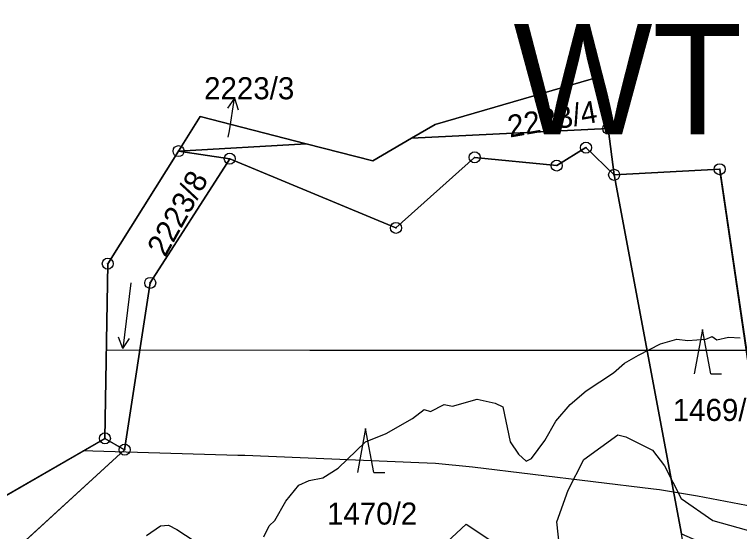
# Model space of a CAD drawing. Extents: x -706130 to -698555, y -971544 to -967260.
# Drawn here: x -705403.1 to -705337.3, y -969708.8 to -969661.9 of the extents above; entities that cross this region are included whole.
import ezdxf

# ---------------------------------------------------------------- set-up
doc = ezdxf.new("R2010")
doc.units = 0
for name, color, linetype in [('BPEJ hranice S', 7, 'Continuous'), ('Hluková izofona', 7, 'Continuous'), ('Hranice řešeného území', 7, 'Continuous'), ('KN_Hranice obce', 7, 'Continuous'), ('KN_Hranice_katastrální území', 7, 'Continuous'), ('KN_Hranice_parcel', 7, 'Continuous'), ('KN_Parcelni cisla', 7, 'Continuous'), ('KN_Parcelni cisla_sipky', 7, 'Continuous'), ('KN_Polygon parcely', 7, 'Continuous'), ('KN_POZEMKY_10_LESNI POZEMEK', 7, 'Continuous'), ('KN_POZEMKY_11_VODNI_PLOCHA', 7, 'Continuous'), ('KN_VYUZITI_07_vodni plocha_tok prirozeny', 7, 'Continuous'), ('KN_VYUZITI_11_vodni plocha_zamokrena plocha', 7, 'Continuous'), ('KN_Značky bodu BP', 7, 'Continuous'), ('KN_Značky kultur', 7, 'Continuous'), ('OP dráhy', 7, 'Continuous'), ('Plochy lesní všeobecné S', 7, 'Continuous'), ('Plochy smíšené nezastavěného území všeobecné S', 7, 'Continuous'), ('Plochy vodní a vodnich toku S', 7, 'Continuous'), ('Povodi vodniho toku S', 7, 'Continuous'), ('Regulační bloky v krajině S', 7, 'Continuous'), ('Regulační bloky v krajině S  TIS', 7, 'Continuous'), ('Regulační kódy v krajině S', 7, 'Continuous'), ('Regulační kódy v krajině S  TIS', 7, 'Continuous'), ('Záplavové území stanovene S', 7, 'Continuous'), ('Záplavového území_aktivní zóna S', 7, 'Continuous')]:
    doc.layers.add(name, color=color, linetype=linetype)

msp = doc.modelspace()

# ---------------------------------------------------------------- linework, layer by layer
at = {"layer": 'BPEJ hranice S'}
for p, q in [((-705349.86, -969667.46), (-705364.95, -969671.85)), ((-705349.24, -969672.22), (-705349.86, -969667.46)), ((-705348.799, -969675.64), (-705349.24, -969672.22)), ((-705336.039, -969696.773), (-705339.076, -969676.201))]:
    msp.add_line(p, q, dxfattribs=at)
for points in [[(-705251.79, -969638.75), (-705269.21, -969664.29), (-705276.5, -969668.4), (-705335.33, -969701.58), (-705339.12, -969675.9), (-705348.7, -969676.41), (-705349.24, -969672.22), (-705349.86, -969667.46), (-705364.95, -969671.85), (-705367.1, -969673.1), (-705370.6, -969675.13), (-705376.64, -969673.59), (-705386.26, -969671.13), (-705388.23, -969674.26), (-705394.65, -969684.47), (-705394.91, -969700.31), (-705409.21, -969708.55)], [(-705386.26, -969671.13), (-705388.23, -969674.26), (-705394.65, -969684.47), (-705394.91, -969700.31), (-705409.21, -969708.55)], [(-705364.95, -969671.85), (-705367.1, -969673.1), (-705370.6, -969675.13), (-705376.64, -969673.59), (-705386.26, -969671.13)], [(-705348.772, -969675.852), (-705348.772, -969675.852), (-705348.799, -969675.64)], [(-705347.509, -969676.347), (-705348.7, -969676.41), (-705348.772, -969675.852)], [(-705339.076, -969676.201), (-705339.076, -969676.201), (-705339.12, -969675.9), (-705347.508, -969676.347), (-705347.509, -969676.347)]]:
    msp.add_lwpolyline(points, dxfattribs=at)
at = {"layer": 'Hluková izofona'}
msp.add_lwpolyline([(-705394.778, -969692.285), (-705376.316, -969692.314), (-705336.7, -969692.298)], dxfattribs=at)
at = {"layer": 'Hranice řešeného území'}
msp.add_lwpolyline([(-705409.21, -969708.55), (-705394.91, -969700.31), (-705394.65, -969684.47), (-705388.23, -969674.26), (-705386.26, -969671.13), (-705376.64, -969673.59), (-705370.6, -969675.13), (-705367.1, -969673.1), (-705364.95, -969671.85), (-705349.86, -969667.46), (-705349.24, -969672.22), (-705348.7, -969676.41), (-705339.12, -969675.9), (-705335.33, -969701.58), (-705276.5, -969668.4), (-705269.21, -969664.29), (-705251.79, -969638.75)], dxfattribs=at)
at = {"layer": 'KN_Hranice obce'}
msp.add_lwpolyline([(-705251.79, -969638.75), (-705269.21, -969664.29), (-705276.5, -969668.4), (-705335.33, -969701.58), (-705339.12, -969675.9), (-705348.7, -969676.41), (-705349.24, -969672.22), (-705349.86, -969667.46), (-705364.95, -969671.85), (-705367.1, -969673.1), (-705370.6, -969675.13), (-705376.64, -969673.59), (-705386.26, -969671.13), (-705388.23, -969674.26), (-705394.65, -969684.47), (-705394.91, -969700.31), (-705409.21, -969708.55)], dxfattribs=at)
at = {"layer": 'KN_Hranice_katastrální území'}
msp.add_lwpolyline([(-705251.79, -969638.75), (-705269.21, -969664.29), (-705276.5, -969668.4), (-705335.33, -969701.58), (-705339.12, -969675.9), (-705348.7, -969676.41), (-705349.24, -969672.22), (-705349.86, -969667.46), (-705364.95, -969671.85), (-705367.1, -969673.1), (-705370.6, -969675.13), (-705376.64, -969673.59), (-705386.26, -969671.13), (-705388.23, -969674.26), (-705394.65, -969684.47), (-705394.91, -969700.31), (-705409.21, -969708.55)], dxfattribs=at)
at = {"layer": 'KN_Hranice_parcel'}
for p, q in [((-705349.24, -969672.22), (-705367.1, -969673.1)), ((-705348.7, -969676.41), (-705349.24, -969672.22)), ((-705376.64, -969673.59), (-705388.23, -969674.26)), ((-705348.7, -969676.41), (-705342.6, -969708.96)), ((-705393.12, -969701.34), (-705394.91, -969700.31))]:
    msp.add_line(p, q, dxfattribs=at)
for points in [[(-705349.24, -969672.22), (-705349.86, -969667.46), (-705364.95, -969671.85), (-705367.1, -969673.1)], [(-705376.64, -969673.59), (-705386.26, -969671.13), (-705388.23, -969674.26)], [(-705367.1, -969673.1), (-705370.6, -969675.13), (-705376.64, -969673.59)], [(-705348.7, -969676.41), (-705351.26, -969673.94), (-705353.91, -969675.57), (-705361.36, -969674.83), (-705368.5, -969681.22), (-705383.58, -969674.95), (-705390.8, -969686.21), (-705393.12, -969701.34)], [(-705388.23, -969674.26), (-705394.65, -969684.47), (-705394.91, -969700.31)], [(-705335.33, -969701.58), (-705339.12, -969675.9), (-705348.7, -969676.41)], [(-705394.91, -969700.31), (-705409.21, -969708.55), (-705416.34, -969715.85), (-705414.68, -969722.18), (-705418.11, -969727.21), (-705421.64, -969728.15), (-705430.74, -969724.99), (-705444.96, -969723.57), (-705457.73, -969712.8), (-705467.36, -969711.61), (-705472.98, -969705.62), (-705470.63, -969699.73)], [(-705393.12, -969701.34), (-705408.55, -969715.44), (-705415.03, -969730.27)]]:
    msp.add_lwpolyline(points, dxfattribs=at)
at = {"layer": 'KN_Parcelni cisla_sipky'}
for p, q in [((-705383.141, -969669.446), (-705383.792, -969670.357)), ((-705383.61, -969672.41), (-705383.141, -969669.446)), ((-705383.141, -969669.446), (-705382.803, -969670.513)), ((-705383.71, -969673), (-705383.61, -969672.41))]:
    msp.add_line(p, q, dxfattribs=at)
at = {"layer": 'KN_Polygon parcely'}
for points in [[(-705364.95, -969671.85), (-705367.1, -969673.1), (-705349.24, -969672.22), (-705349.86, -969667.46)], [(-705386.26, -969671.13), (-705388.23, -969674.26), (-705376.64, -969673.59)], [(-705388.23, -969674.26), (-705394.65, -969684.47), (-705394.91, -969700.31), (-705393.12, -969701.34), (-705390.8, -969686.21), (-705383.58, -969674.95), (-705368.5, -969681.22), (-705361.36, -969674.83), (-705353.91, -969675.57), (-705351.26, -969673.94), (-705348.7, -969676.41), (-705349.24, -969672.22), (-705367.1, -969673.1), (-705370.6, -969675.13), (-705376.64, -969673.59)], [(-705351.26, -969673.94), (-705353.91, -969675.57), (-705361.36, -969674.83), (-705368.5, -969681.22), (-705383.58, -969674.95), (-705390.8, -969686.21), (-705393.12, -969701.34), (-705408.55, -969715.44), (-705415.03, -969730.27), (-705414.95, -969734.18), (-705399.18, -969734.86), (-705363.17, -969725.53), (-705342.25, -969710.83), (-705342.6, -969708.96), (-705348.7, -969676.41)], [(-705315.16, -969723.4), (-705308, -969714.84), (-705335.33, -969701.58), (-705339.12, -969675.9), (-705348.7, -969676.41), (-705342.6, -969708.96), (-705326.56, -969715.99)], [(-705472.98, -969705.62), (-705470.63, -969699.73), (-705474.68, -969699.01), (-705473.18, -969700.26), (-705475.06, -969706.44), (-705467.8, -969714.27), (-705458.77, -969716.15), (-705445.56, -969725.27), (-705431.25, -969727.25), (-705421.45, -969731.5), (-705415.03, -969730.27), (-705408.55, -969715.44), (-705393.12, -969701.34), (-705394.91, -969700.31), (-705409.21, -969708.55), (-705416.34, -969715.85), (-705414.68, -969722.18), (-705418.11, -969727.21), (-705421.64, -969728.15), (-705430.74, -969724.99), (-705444.96, -969723.57), (-705457.73, -969712.8), (-705467.36, -969711.61)]]:
    msp.add_lwpolyline(points, close=True, dxfattribs=at)
at = {"layer": 'KN_POZEMKY_10_LESNI POZEMEK'}
for p, q in [((-705353.91, -969675.57), (-705351.26, -969673.94)), ((-705351.26, -969673.94), (-705348.7, -969676.41)), ((-705390.8, -969686.21), (-705383.58, -969674.95)), ((-705383.58, -969674.95), (-705368.5, -969681.22)), ((-705368.5, -969681.22), (-705361.36, -969674.83)), ((-705361.36, -969674.83), (-705353.91, -969675.57)), ((-705348.7, -969676.41), (-705339.12, -969675.9)), ((-705339.12, -969675.9), (-705335.33, -969701.58)), ((-705342.6, -969708.96), (-705348.7, -969676.41)), ((-705348.7, -969676.41), (-705342.6, -969708.96)), ((-705393.12, -969701.34), (-705390.8, -969686.21)), ((-705408.55, -969715.44), (-705393.12, -969701.34))]:
    msp.add_line(p, q, dxfattribs=at)
at = {"layer": 'KN_POZEMKY_11_VODNI_PLOCHA'}
for p, q in [((-705364.95, -969671.85), (-705349.86, -969667.46)), ((-705349.86, -969667.46), (-705349.24, -969672.22)), ((-705388.23, -969674.26), (-705386.26, -969671.13)), ((-705386.26, -969671.13), (-705376.64, -969673.59)), ((-705367.1, -969673.1), (-705364.95, -969671.85)), ((-705349.24, -969672.22), (-705367.1, -969673.1)), ((-705367.1, -969673.1), (-705349.24, -969672.22)), ((-705349.24, -969672.22), (-705348.7, -969676.41)), ((-705370.6, -969675.13), (-705367.1, -969673.1)), ((-705376.64, -969673.59), (-705388.23, -969674.26)), ((-705388.23, -969674.26), (-705376.64, -969673.59)), ((-705376.64, -969673.59), (-705370.6, -969675.13)), ((-705351.26, -969673.94), (-705353.91, -969675.57)), ((-705348.7, -969676.41), (-705351.26, -969673.94)), ((-705394.65, -969684.47), (-705388.23, -969674.26)), ((-705383.58, -969674.95), (-705390.8, -969686.21)), ((-705368.5, -969681.22), (-705383.58, -969674.95)), ((-705361.36, -969674.83), (-705368.5, -969681.22)), ((-705353.91, -969675.57), (-705361.36, -969674.83)), ((-705394.91, -969700.31), (-705394.65, -969684.47)), ((-705390.8, -969686.21), (-705393.12, -969701.34)), ((-705409.21, -969708.55), (-705394.91, -969700.31)), ((-705394.91, -969700.31), (-705393.12, -969701.34)), ((-705393.12, -969701.34), (-705394.91, -969700.31)), ((-705393.12, -969701.34), (-705408.55, -969715.44))]:
    msp.add_line(p, q, dxfattribs=at)
at = {"layer": 'KN_VYUZITI_07_vodni plocha_tok prirozeny'}
for p, q in [((-705364.95, -969671.85), (-705349.86, -969667.46)), ((-705349.86, -969667.46), (-705349.24, -969672.22)), ((-705388.23, -969674.26), (-705386.26, -969671.13)), ((-705386.26, -969671.13), (-705376.64, -969673.59)), ((-705367.1, -969673.1), (-705364.95, -969671.85)), ((-705349.24, -969672.22), (-705367.1, -969673.1)), ((-705367.1, -969673.1), (-705349.24, -969672.22)), ((-705349.24, -969672.22), (-705348.7, -969676.41)), ((-705370.6, -969675.13), (-705367.1, -969673.1)), ((-705376.64, -969673.59), (-705388.23, -969674.26)), ((-705388.23, -969674.26), (-705376.64, -969673.59)), ((-705376.64, -969673.59), (-705370.6, -969675.13)), ((-705351.26, -969673.94), (-705353.91, -969675.57)), ((-705348.7, -969676.41), (-705351.26, -969673.94)), ((-705394.65, -969684.47), (-705388.23, -969674.26)), ((-705383.58, -969674.95), (-705390.8, -969686.21)), ((-705368.5, -969681.22), (-705383.58, -969674.95)), ((-705361.36, -969674.83), (-705368.5, -969681.22)), ((-705353.91, -969675.57), (-705361.36, -969674.83)), ((-705394.91, -969700.31), (-705394.65, -969684.47)), ((-705390.8, -969686.21), (-705393.12, -969701.34)), ((-705393.12, -969701.34), (-705394.91, -969700.31))]:
    msp.add_line(p, q, dxfattribs=at)
at = {"layer": 'KN_VYUZITI_11_vodni plocha_zamokrena plocha'}
for p, q in [((-705409.21, -969708.55), (-705394.91, -969700.31)), ((-705394.91, -969700.31), (-705393.12, -969701.34)), ((-705393.12, -969701.34), (-705408.55, -969715.44))]:
    msp.add_line(p, q, dxfattribs=at)
at = {"layer": 'KN_Značky bodu BP'}
for centre, radius in [((-705349.24, -969672.22), 0.5), ((-705349.24, -969672.22), 0.0303), ((-705351.26, -969673.94), 0.5), ((-705388.23, -969674.26), 0.5), ((-705351.26, -969673.94), 0.0303), ((-705388.23, -969674.26), 0.0303), ((-705383.58, -969674.95), 0.5), ((-705361.36, -969674.83), 0.5), ((-705383.58, -969674.95), 0.0303), ((-705361.36, -969674.83), 0.0303), ((-705353.91, -969675.57), 0.5), ((-705339.12, -969675.9), 0.5), ((-705353.91, -969675.57), 0.0303), ((-705348.7, -969676.41), 0.5), ((-705339.12, -969675.9), 0.0303), ((-705348.7, -969676.41), 0.0303), ((-705368.5, -969681.22), 0.5), ((-705368.5, -969681.22), 0.0303), ((-705394.65, -969684.47), 0.5), ((-705394.65, -969684.47), 0.0303), ((-705390.8, -969686.21), 0.5), ((-705390.8, -969686.21), 0.0303), ((-705394.91, -969700.31), 0.5), ((-705394.91, -969700.31), 0.0303), ((-705393.12, -969701.34), 0.5), ((-705393.12, -969701.34), 0.0303)]:
    msp.add_circle(centre, radius, dxfattribs=at)
at = {"layer": 'KN_Značky kultur'}
for p, q in [((-705392.555, -969686.198), (-705393.286, -969692.154)), ((-705340.69, -969690.45), (-705341.44, -969694.45)), ((-705339.94, -969694.45), (-705340.69, -969690.45)), ((-705393.286, -969692.154), (-705393.665, -969691.123)), ((-705393.286, -969692.154), (-705392.669, -969691.245)), ((-705339.94, -969694.45), (-705338.944, -969694.45)), ((-705371.25, -969699.41), (-705372, -969703.41)), ((-705370.5, -969703.41), (-705371.25, -969699.41)), ((-705370.5, -969703.41), (-705369.504, -969703.41))]:
    msp.add_line(p, q, dxfattribs=at)
at = {"layer": 'OP dráhy'}
msp.add_lwpolyline([(-705253.849, -969732.371), (-705279.181, -969721.909), (-705282.798, -969720.549), (-705285.326, -969719.753), (-705306.648, -969713.551), (-705307.558, -969713.294), (-705321.339, -969709.519), (-705321.659, -969709.433), (-705325.483, -969708.541), (-705325.905, -969708.459), (-705341.122, -969705.545), (-705344.573, -969704.988), (-705345.128, -969704.918), (-705361.567, -969702.909), (-705364.92, -969702.595), (-705366.415, -969702.516), (-705382.211, -969701.875), (-705382.832, -969701.854), (-705396.007, -969701.456), (-705396.876, -969701.443)], dxfattribs=at)
at = {"layer": 'Plochy lesní všeobecné S'}
for p, q in [((-705351.26, -969673.94), (-705353.91, -969675.57)), ((-705348.7, -969676.41), (-705351.26, -969673.94)), ((-705383.58, -969674.95), (-705390.8, -969686.21)), ((-705368.5, -969681.22), (-705383.58, -969674.95)), ((-705361.36, -969674.83), (-705368.5, -969681.22)), ((-705353.91, -969675.57), (-705361.36, -969674.83)), ((-705339.12, -969675.9), (-705348.7, -969676.41)), ((-705335.33, -969701.58), (-705339.12, -969675.9)), ((-705390.8, -969686.21), (-705393.12, -969701.34)), ((-705393.12, -969701.34), (-705408.55, -969715.44))]:
    msp.add_line(p, q, dxfattribs=at)
at = {"layer": 'Plochy smíšené nezastavěného území všeobecné S'}
msp.add_line((-705383.58, -969674.95), (-705388.23, -969674.26), dxfattribs=at)
for points in [[(-705388.23, -969674.26), (-705394.65, -969684.47), (-705394.91, -969700.31)], [(-705393.12, -969701.34), (-705390.8, -969686.21), (-705383.58, -969674.95)], [(-705394.91, -969700.31), (-705409.21, -969708.55), (-705416.34, -969715.85), (-705414.68, -969722.18), (-705418.11, -969727.21), (-705421.64, -969728.15), (-705430.74, -969724.99), (-705444.96, -969723.57), (-705457.73, -969712.8), (-705467.36, -969711.61), (-705472.98, -969705.62), (-705470.63, -969699.73)], [(-705415.03, -969730.27), (-705408.55, -969715.44), (-705393.12, -969701.34)]]:
    msp.add_lwpolyline(points, dxfattribs=at)
at = {"layer": 'Plochy vodní a vodnich toku S'}
for p, q in [((-705349.86, -969667.46), (-705364.95, -969671.85)), ((-705349.24, -969672.22), (-705349.86, -969667.46)), ((-705386.26, -969671.13), (-705388.23, -969674.26)), ((-705376.64, -969673.59), (-705386.26, -969671.13)), ((-705364.95, -969671.85), (-705367.1, -969673.1)), ((-705348.7, -969676.41), (-705349.24, -969672.22)), ((-705388.23, -969674.26), (-705383.58, -969674.95))]:
    msp.add_line(p, q, dxfattribs=at)
for points in [[(-705367.1, -969673.1), (-705370.6, -969675.13), (-705376.64, -969673.59)], [(-705383.58, -969674.95), (-705368.5, -969681.22), (-705361.36, -969674.83), (-705353.91, -969675.57), (-705351.26, -969673.94), (-705348.7, -969676.41)]]:
    msp.add_lwpolyline(points, dxfattribs=at)
at = {"layer": 'Povodi vodniho toku S'}
msp.add_lwpolyline([(-705251.79, -969638.75), (-705269.21, -969664.29), (-705276.5, -969668.4), (-705335.33, -969701.58), (-705339.12, -969675.9), (-705348.7, -969676.41), (-705349.24, -969672.22), (-705349.86, -969667.46), (-705364.95, -969671.85), (-705367.1, -969673.1), (-705370.6, -969675.13), (-705376.64, -969673.59), (-705386.26, -969671.13), (-705388.23, -969674.26), (-705394.65, -969684.47), (-705394.91, -969700.31), (-705409.21, -969708.55)], dxfattribs=at)
at = {"layer": 'Regulační bloky v krajině S'}
for p, q in [((-705349.86, -969667.46), (-705364.95, -969671.85)), ((-705349.24, -969672.22), (-705349.86, -969667.46)), ((-705386.26, -969671.13), (-705388.23, -969674.26)), ((-705376.64, -969673.59), (-705386.26, -969671.13)), ((-705364.95, -969671.85), (-705367.1, -969673.1)), ((-705348.7, -969676.41), (-705349.24, -969672.22)), ((-705351.26, -969673.94), (-705353.91, -969675.57)), ((-705348.7, -969676.41), (-705351.26, -969673.94)), ((-705388.23, -969674.26), (-705383.58, -969674.95)), ((-705383.58, -969674.95), (-705388.23, -969674.26)), ((-705383.58, -969674.95), (-705390.8, -969686.21)), ((-705368.5, -969681.22), (-705383.58, -969674.95)), ((-705361.36, -969674.83), (-705368.5, -969681.22)), ((-705353.91, -969675.57), (-705361.36, -969674.83)), ((-705339.12, -969675.9), (-705348.7, -969676.41)), ((-705335.33, -969701.58), (-705339.12, -969675.9)), ((-705390.8, -969686.21), (-705393.12, -969701.34)), ((-705393.12, -969701.34), (-705408.55, -969715.44))]:
    msp.add_line(p, q, dxfattribs=at)
for points in [[(-705367.1, -969673.1), (-705370.6, -969675.13), (-705376.64, -969673.59)], [(-705383.58, -969674.95), (-705368.5, -969681.22), (-705361.36, -969674.83), (-705353.91, -969675.57), (-705351.26, -969673.94), (-705348.7, -969676.41)], [(-705388.23, -969674.26), (-705394.65, -969684.47), (-705394.91, -969700.31)], [(-705393.12, -969701.34), (-705390.8, -969686.21), (-705383.58, -969674.95)], [(-705394.91, -969700.31), (-705409.21, -969708.55), (-705416.34, -969715.85), (-705414.68, -969722.18), (-705418.11, -969727.21), (-705421.64, -969728.15), (-705430.74, -969724.99), (-705444.96, -969723.57), (-705457.73, -969712.8), (-705467.36, -969711.61), (-705472.98, -969705.62), (-705470.63, -969699.73)], [(-705415.03, -969730.27), (-705408.55, -969715.44), (-705393.12, -969701.34)]]:
    msp.add_lwpolyline(points, dxfattribs=at)
at = {"layer": 'Regulační bloky v krajině S  TIS'}
for p, q in [((-705349.86, -969667.46), (-705364.95, -969671.85)), ((-705349.24, -969672.22), (-705349.86, -969667.46)), ((-705386.26, -969671.13), (-705388.23, -969674.26)), ((-705376.64, -969673.59), (-705386.26, -969671.13)), ((-705364.95, -969671.85), (-705367.1, -969673.1)), ((-705348.7, -969676.41), (-705349.24, -969672.22)), ((-705388.23, -969674.26), (-705383.58, -969674.95))]:
    msp.add_line(p, q, dxfattribs=at)
for points in [[(-705367.1, -969673.1), (-705370.6, -969675.13), (-705376.64, -969673.59)], [(-705383.58, -969674.95), (-705368.5, -969681.22), (-705361.36, -969674.83), (-705353.91, -969675.57), (-705351.26, -969673.94), (-705348.7, -969676.41)]]:
    msp.add_lwpolyline(points, dxfattribs=at)
at = {"layer": 'Záplavové území stanovene S'}
for points in [[(-705353.669, -969710.125), (-705353.886, -969707.875), (-705352.875, -969705.004), (-705351.462, -969702.212), (-705348.375, -969699.991), (-705347.625, -969700.158), (-705345.221, -969701.375), (-705344.116, -969702.788), (-705342.625, -969705.778), (-705339.754, -969707.754), (-705335.214, -969709.036)], [(-705359.812, -969709.625), (-705362.276, -969710.773), (-705362.358, -969711.892), (-705361.447, -969712.625), (-705360.875, -969714.03), (-705361.508, -969715.242), (-705363.144, -969717.023), (-705364.625, -969719.553), (-705367.409, -969721.341), (-705369.625, -969719.995), (-705371.19, -969719.31), (-705373.553, -969719.303), (-705373.46, -969717.96), (-705372.638, -969715.125), (-705371.725, -969714.225), (-705370.875, -969713.969), (-705367.739, -969712.261), (-705366.065, -969711.752), (-705362.125, -969708.085), (-705359.812, -969709.625)]]:
    msp.add_lwpolyline(points, dxfattribs=at)
at = {"layer": 'Záplavového území_aktivní zóna S'}
for points in [[(-705380.5, -969709.25), (-705380, -969708.25), (-705379.5, -969707.75), (-705378.5, -969706), (-705377.312, -969704.562), (-705376.375, -969704.125), (-705375.125, -969703.875), (-705373.75, -969703), (-705371.25, -969700.625), (-705369.375, -969699.875), (-705367, -969698.5), (-705365.938, -969697.688), (-705365.375, -969697.875), (-705364.125, -969697.25), (-705363.375, -969697.375), (-705361.125, -969696.75), (-705359.5, -969697.125), (-705358.812, -969697.438), (-705358.125, -969700.625), (-705357.375, -969701.75), (-705356.688, -969702.375), (-705356.188, -969702.125), (-705355, -969700.5), (-705354, -969698.75), (-705352.688, -969697.25), (-705351.25, -969696), (-705348.75, -969694.375), (-705347.75, -969693.5), (-705346.5, -969692.75), (-705344.5, -969691.75), (-705343, -969691.312), (-705342, -969691.438), (-705340.375, -969691.312), (-705339.812, -969691.062), (-705339.375, -969691.375), (-705338.312, -969691.125), (-705337.25, -969691.188)], [(-705391.125, -969709.125), (-705389.875, -969708.25), (-705389.125, -969708.188), (-705388.375, -969708.562), (-705385.25, -969710.625)]]:
    msp.add_lwpolyline(points, dxfattribs=at)

# ---------------------------------------------------------------- texts
at = {"layer": 'KN_Parcelni cisla'}
for s, p in [('2223/3', (-705385.906, -969669.559)), ('1469/1', (-705343.38, -969698.73)), ('1470/2', (-705374.75, -969708.13))]:
    msp.add_text(s, height=2, dxfattribs=at).set_placement(p)
for s, rotation, p in [('2223/4', 10, (-705358.172, -969673.037)), ('2223/8', 61, (-705389.436, -969683.952))]:
    msp.add_text(s, height=2, rotation=rotation, dxfattribs=at).set_placement(p)
at = {"layer": 'Regulační kódy v krajině S'}
msp.add_text('WT', height=10, dxfattribs=at).set_placement((-705357.84, -969672.723))
at = {"layer": 'Regulační kódy v krajině S  TIS'}
msp.add_text('WT', height=10, dxfattribs=at).set_placement((-705357.84, -969672.723))

doc.saveas('drawing.dxf')
